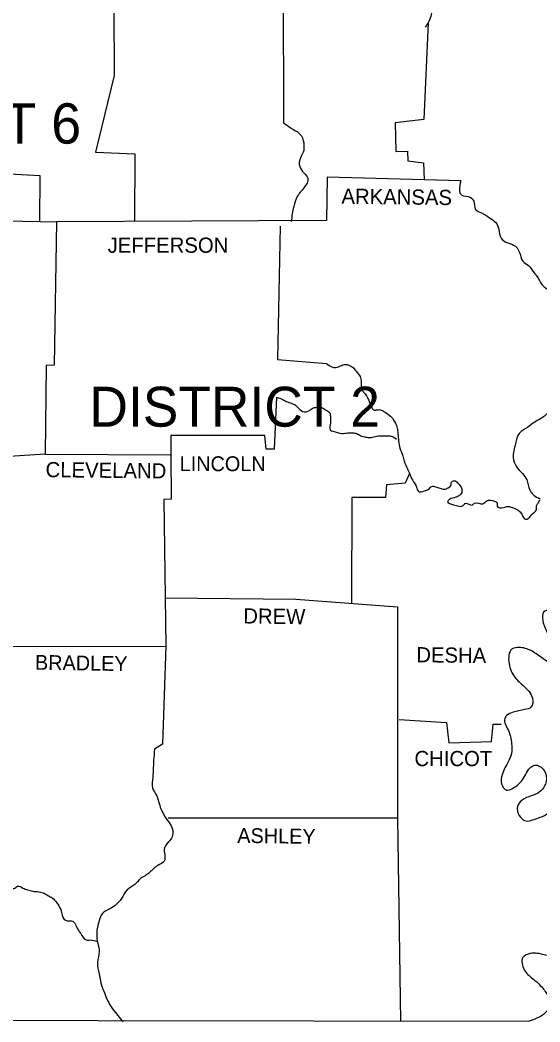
# Model space of a CAD drawing. Extents: x 1377389 to 1380723, y 1168351 to 1170484.
# Drawn here: x 1380289.3 to 1380443.1, y 1169677.7 to 1169973.8 of the extents above; entities that cross this region are included whole.
import ezdxf

# ---------------------------------------------------------------- set-up
doc = ezdxf.new("R2010")
doc.units = 0
doc.layers.add('Default', color=7, linetype='Continuous')

msp = doc.modelspace()

# ---------------------------------------------------------------- linework, layer by layer
at = {"layer": 'Default'}
for points in [[(1380352.17, 1170002.5), (1380352.38, 1169983.81), (1380367.1, 1169983.5), (1380367.21, 1169943.41)], [(1380310.93, 1169997.7), (1380316.98, 1169997.28), (1380317.09, 1169957.4), (1380311.66, 1169934.74), (1380323.25, 1169934.22), (1380323.14, 1169914.26)], [(1380229.59, 1169971.64), (1380242.02, 1169970.87), (1380241.6, 1169957.82), (1380255.28, 1169957.29), (1380255.49, 1169945.91), (1380261.96, 1169945.39), (1380261.96, 1169943.41), (1380268.02, 1169942.99), (1380268.22, 1169935.68), (1380282.01, 1169935.68), (1380282.42, 1169928.48), (1380295.16, 1169927.85), (1380295.06, 1169914.26)], [(1380410.02, 1169972.96), (1380408.76, 1169944.35), (1380400.2, 1169943.41), (1380400.41, 1169934.95), (1380403.86, 1169935.06), (1380403.96, 1169932.13), (1380408.66, 1169931.61), (1380408.81, 1169926.57)], [(1380419.62, 1169926.28), (1380380.15, 1169927.33), (1380379.94, 1169914.49), (1380300.07, 1169914.17)], [(1380239.93, 1169900.39), (1380245.78, 1169901.23), (1380246.19, 1169904.78), (1380249.64, 1169905.4), (1380249.85, 1169907.49), (1380274.18, 1169908.22), (1380275.12, 1169914.59), (1380300.07, 1169914.17)], [(1380300.07, 1169914.17), (1380299.44, 1169871.78), (1380297.04, 1169871.68), (1380296.73, 1169845.47)], [(1380366.27, 1169912.82), (1380365.43, 1169873.45), (1380379.94, 1169872.31)], [(1380365.12, 1169862.28), (1380364.49, 1169846.93), (1380362.09, 1169846.93), (1380361.67, 1169851.01), (1380333.9, 1169851.01), (1380333.93, 1169845.26)], [(1380296.73, 1169845.47), (1380281.46, 1169844.53)], [(1380296.73, 1169845.47), (1380333.69, 1169845.26)], [(1380333.93, 1169845.26), (1380334, 1169832.21), (1380331.81, 1169832.11), (1380332.44, 1169788.78)], [(1380404.48, 1169839.73), (1380403.23, 1169836.91), (1380397.69, 1169836.39), (1380397.38, 1169832.63), (1380387.46, 1169832.63), (1380387.36, 1169801.41)], [(1380332.12, 1169802.98), (1380370.86, 1169802.66), (1380400.93, 1169800.37)], [(1380400.93, 1169800.37), (1380400.93, 1169737.93), (1380401.77, 1169677.9)], [(1380285.24, 1169788.67), (1380332.44, 1169788.78)], [(1380332.44, 1169788.78), (1380331.39, 1169759.75), (1380329.1, 1169758.29)], [(1380401.45, 1169767.06), (1380415.44, 1169766.23), (1380416.07, 1169760.17), (1380428.71, 1169760.59), (1380429.23, 1169765.7), (1380431.63, 1169765.7)], [(1380057, 1169762.99), (1380057.21, 1169678.52), (1380439.88, 1169677.9)], [(1380333.06, 1169738.04), (1380400.93, 1169738.04)]]:
    msp.add_lwpolyline(points, dxfattribs=at)
for points in [[(1380408.87, 1169982.98), (1380408.45, 1169980.89), (1380409.28, 1169978.7), (1380410.75, 1169977.97), (1380410.96, 1169975.88), (1380410.43, 1169973.79), (1380410.02, 1169972.96), (1380409.08, 1169971.7)], [(1380367.21, 1169943.41), (1380369.82, 1169941.63), (1380372.53, 1169939.54), (1380373.26, 1169936.73), (1380373.05, 1169934.74), (1380372.22, 1169933.07), (1380372.01, 1169930.46), (1380373.26, 1169928.58), (1380374.41, 1169927.02), (1380373.26, 1169924.2), (1380371.28, 1169921.59), (1380370.23, 1169918.66), (1380369.5, 1169914.28)], [(1380419.62, 1169926.28), (1380419.93, 1169922), (1380422.44, 1169921.38), (1380423.48, 1169920.23), (1380424.01, 1169917.83), (1380425.78, 1169916.78), (1380428.18, 1169915.32), (1380429.64, 1169914.28), (1380430.69, 1169912.61), (1380431.32, 1169909.89), (1380432.99, 1169908.12), (1380435.28, 1169907.28), (1380436.95, 1169905.3), (1380438, 1169902.48), (1380439.67, 1169901.23), (1380441.34, 1169899.03), (1380442.17, 1169898.09), (1380443.64, 1169895.59), (1380445.1, 1169894.34), (1380446.14, 1169893.6), (1380447.81, 1169893.08), (1380449.9, 1169891.73), (1380451.26, 1169889.64), (1380451.26, 1169888.07), (1380450.74, 1169885.67), (1380450.32, 1169883.16), (1380450.11, 1169880.34), (1380449.9, 1169877.84), (1380450.84, 1169875.75), (1380450.32, 1169872.62), (1380449.27, 1169870.95), (1380449.17, 1169868.65), (1380448.86, 1169865.21), (1380448.44, 1169863.22), (1380447.5, 1169859.99), (1380446.14, 1169858.31)], [(1380379.94, 1169872.31), (1380381.51, 1169871.26), (1380383.7, 1169871.37), (1380385.17, 1169871.99), (1380386.31, 1169871.89), (1380387.88, 1169870.95), (1380388.92, 1169869.7), (1380389.66, 1169868.76), (1380390.18, 1169867.29), (1380390.18, 1169865.94), (1380390.7, 1169864.06), (1380391.33, 1169863.33), (1380392.16, 1169861.97), (1380392.68, 1169860.72), (1380393, 1169859.88), (1380394.14, 1169858.52), (1380395.19, 1169858.63), (1380396.13, 1169858.52), (1380397.38, 1169857.79), (1380399.26, 1169856.33), (1380399.57, 1169855.91), (1380400.83, 1169853.2), (1380401.04, 1169851.53), (1380401.24, 1169849.34), (1380401.66, 1169847.25), (1380402.5, 1169844.95), (1380402.92, 1169843.38), (1380403.86, 1169841.19), (1380404.48, 1169839.73), (1380405.32, 1169837.85), (1380406.57, 1169835.76), (1380407.09, 1169834.51), (1380408.87, 1169834.61), (1380410.12, 1169835.14), (1380411.06, 1169835.97), (1380412.21, 1169835.87), (1380413.46, 1169835.45), (1380415.13, 1169835.14), (1380416.18, 1169835.76), (1380416.7, 1169836.18), (1380416.8, 1169837.12), (1380417.74, 1169837.64), (1380418.79, 1169836.91), (1380419.93, 1169835.24), (1380419.93, 1169834.2), (1380419.52, 1169833.57), (1380418.16, 1169832.73), (1380416.28, 1169832.11), (1380415.76, 1169831.38), (1380417.53, 1169830.54), (1380420.35, 1169830.33), (1380421.08, 1169830.96), (1380422.96, 1169830.44), (1380423.69, 1169830.96), (1380426.2, 1169830.85), (1380427.35, 1169831.69), (1380429.64, 1169831.59), (1380430.38, 1169831.06), (1380430.38, 1169830.12), (1380432.26, 1169829.71), (1380433.61, 1169830.02), (1380435.39, 1169829.5), (1380436.95, 1169828.66), (1380437.79, 1169827.51), (1380438.83, 1169826.26), (1380439.77, 1169826.57), (1380440.5, 1169827.51), (1380442.07, 1169829.18), (1380442.07, 1169830.23), (1380442.49, 1169830.96), (1380443.01, 1169832)], [(1380365.12, 1169862.28), (1380367, 1169861.66), (1380368.36, 1169860.92), (1380370.13, 1169860.3), (1380371.28, 1169859.46), (1380372.84, 1169858.11), (1380374.72, 1169858.31), (1380376.08, 1169859.15), (1380377.44, 1169859.36), (1380378.48, 1169859.25), (1380379.63, 1169858.63), (1380380.88, 1169857.69), (1380381.09, 1169856.33), (1380381.09, 1169854.76), (1380381.09, 1169852.57), (1380381.82, 1169852.26), (1380384.43, 1169851.63), (1380386.21, 1169851.74), (1380387.88, 1169851.74), (1380389.24, 1169851.42), (1380390.39, 1169850.8), (1380391.22, 1169850.59), (1380392.47, 1169850.38), (1380393.52, 1169850.48), (1380395.29, 1169850.9), (1380396.34, 1169850.9), (1380398.01, 1169850.9), (1380399.05, 1169850.8), (1380400.62, 1169849.96)], [(1380445.41, 1169857.69), (1380443.22, 1169855.91), (1380441.34, 1169854.87), (1380439.36, 1169853.41), (1380436.95, 1169851.63), (1380435.81, 1169848.6), (1380435.18, 1169844.43), (1380436.01, 1169841.92), (1380437.89, 1169839.73), (1380439.15, 1169837.95), (1380440.09, 1169834.82), (1380442.38, 1169832.63), (1380443.11, 1169832.32)], [(1380455.85, 1169821.77), (1380454.81, 1169819.37), (1380453.66, 1169815.19), (1380453.97, 1169811.64), (1380455.54, 1169808.62), (1380458.04, 1169806.95), (1380460.76, 1169804.54), (1380460.55, 1169800.89), (1380458.98, 1169799.53), (1380455.33, 1169800.47), (1380452.51, 1169801.72), (1380450.11, 1169800.99), (1380446.87, 1169799.43), (1380444.47, 1169799.11), (1380444.58, 1169794.1), (1380447.81, 1169790.55), (1380450.63, 1169790.55), (1380453.87, 1169790.14), (1380455.02, 1169786.38), (1380453.14, 1169783.24), (1380450.01, 1169781.68), (1380446.04, 1169783.56), (1380443.22, 1169785.54), (1380440.4, 1169787.42), (1380436.85, 1169788.36), (1380434.87, 1169787.94), (1380433.93, 1169783.56), (1380435.6, 1169779.59), (1380438.31, 1169776.88), (1380440.82, 1169773.33), (1380440.4, 1169770.72), (1380438.52, 1169769.98), (1380435.18, 1169769.25), (1380433.19, 1169768.21), (1380432.67, 1169767.37), (1380433.72, 1169763.82), (1380434.66, 1169759.96), (1380434.66, 1169757.04), (1380433.51, 1169754.32), (1380431.73, 1169750.15), (1380431.94, 1169747.43), (1380433.19, 1169746.18), (1380434.76, 1169746.6), (1380436.85, 1169748.06), (1380438.21, 1169749.73), (1380439.36, 1169751.82), (1380441.55, 1169753.59), (1380444.26, 1169752.03), (1380444.89, 1169748.79), (1380443.32, 1169745.97), (1380441.13, 1169744.72), (1380438.42, 1169743.67), (1380436.43, 1169741.38), (1380436.95, 1169738.66), (1380438.52, 1169737.2), (1380442.38, 1169737.93), (1380444.99, 1169739.08), (1380446.46, 1169740.54), (1380448.23, 1169742.32), (1380449.17, 1169744.09), (1380450.53, 1169745.97), (1380452.93, 1169746.49), (1380454.08, 1169744.93), (1380453.66, 1169741.38), (1380452.2, 1169738.04), (1380450.21, 1169735.22), (1380448.02, 1169733.23), (1380445.31, 1169728.95), (1380445.83, 1169724.98), (1380446.87, 1169721.75), (1380448.33, 1169719.24), (1380450.84, 1169719.76), (1380453.66, 1169720.08), (1380455.33, 1169718.72), (1380455.12, 1169715.8), (1380453.03, 1169712.98), (1380451.05, 1169710.26), (1380450.01, 1169706.5), (1380450.42, 1169703.89), (1380450.42, 1169701.49), (1380449.59, 1169698.88), (1380448.13, 1169697.42), (1380444.26, 1169697.52), (1380440.19, 1169697.94), (1380438, 1169696.69), (1380438.42, 1169693.14), (1380440.82, 1169690.53), (1380442.49, 1169689.17), (1380444.89, 1169686.25), (1380445.93, 1169683.85), (1380445.62, 1169681.76), (1380444.16, 1169679.98), (1380439.88, 1169677.9)], [(1380329.1, 1169758.29), (1380328.78, 1169755.05), (1380328.68, 1169752.03), (1380328.47, 1169749.1), (1380328.47, 1169746.91), (1380329.72, 1169744.51), (1380330.45, 1169742.21), (1380331.18, 1169740.23), (1380332.65, 1169737.62), (1380334, 1169735.63), (1380334.42, 1169732.81), (1380333.59, 1169731.35), (1380332.02, 1169729.16), (1380331.92, 1169725.19), (1380330.04, 1169723.94), (1380327.63, 1169721.85), (1380326.28, 1169720.91), (1380324.82, 1169719.97), (1380323.25, 1169718.3), (1380320.95, 1169716.74), (1380319.28, 1169714.13), (1380317.4, 1169712.14), (1380315.84, 1169711.1), (1380313.64, 1169709.74), (1380312.7, 1169707.65), (1380311.97, 1169703.79), (1380312.29, 1169700.97), (1380312.7, 1169698.46), (1380312.18, 1169695.33), (1380312.7, 1169691.89), (1380313.23, 1169689.17), (1380314.06, 1169686.77), (1380315.21, 1169684.06), (1380316.67, 1169681.55), (1380319.8, 1169677.69)], [(1380225, 1169734.17), (1380226.67, 1169735.32), (1380228.23, 1169735.95), (1380229.8, 1169735.63), (1380231.47, 1169735.42), (1380232.93, 1169735.63), (1380234.81, 1169735.32), (1380236.38, 1169734.38), (1380238.15, 1169733.65), (1380239.93, 1169733.65), (1380241.49, 1169733.65), (1380242.85, 1169732.71), (1380245.36, 1169732.81), (1380247.45, 1169733.65), (1380249.53, 1169734.28), (1380252.35, 1169734.59), (1380254.86, 1169732.81), (1380256.63, 1169731.35), (1380258.1, 1169729.68), (1380259.14, 1169727.8), (1380260.29, 1169726.76), (1380262.17, 1169726.03), (1380263.63, 1169725.71), (1380265.41, 1169725.19), (1380266.34, 1169724.78), (1380267.18, 1169722.79), (1380268.54, 1169720.08), (1380271.15, 1169719.14), (1380274.38, 1169720.39), (1380276.99, 1169721.12), (1380278.87, 1169721.75), (1380280.02, 1169722.16), (1380281.07, 1169722.27), (1380280.75, 1169722.48), (1380282.01, 1169722.79), (1380283.16, 1169721.96), (1380283.89, 1169720.81), (1380285.14, 1169719.14), (1380286.29, 1169717.68), (1380287.44, 1169717.15), (1380288.58, 1169717.78), (1380290.15, 1169717.26), (1380291.51, 1169716.74), (1380293.07, 1169716.32), (1380294.43, 1169716.21), (1380296.21, 1169715.8), (1380297.56, 1169715.06), (1380298.82, 1169714.33), (1380300.07, 1169712.98), (1380301.32, 1169710.89), (1380301.74, 1169709.22), (1380303.2, 1169707.55), (1380304.56, 1169707.55), (1380306.54, 1169704.83), (1380307.27, 1169703.79), (1380308.84, 1169701.91), (1380309.99, 1169701.91), (1380312.18, 1169701.49)]]:
    msp.add_spline(points, degree=3, dxfattribs=at)

# ---------------------------------------------------------------- texts
for s, height, p in [('DISTRICT 6', 11.903, (1380220.72, 1169937.25)), ('JEFFERSON', 4.49, (1380315.21, 1169904.99)), ('DISTRICT 2', 11.798, (1380309.82, 1169853.61)), ('LINCOLN', 4.385, (1380336.51, 1169840.46)), ('CHICOT', 4.49, (1380405.94, 1169753.28))]:
    msp.add_text(s, height=height, dxfattribs=at).set_placement(p)
for s, height, rotation, p in [('ARKANSAS', 4.489, 359.2678, (1380384.33, 1169919.5)), ('CLEVELAND', 4.49, 359.3377, (1380296.83, 1169838.69)), ('DREW', 4.489, 359.2258, (1380355.3, 1169795.46)), ('DESHA', 4.489, 359.3704, (1380406.47, 1169783.98)), ('BRADLEY', 4.384, 359.1449, (1380293.7, 1169781.78)), ('ASHLEY', 4.386, 359.2361, (1380353.53, 1169730.62))]:
    msp.add_text(s, height=height, rotation=rotation, dxfattribs=at).set_placement(p)

doc.saveas('drawing.dxf')
